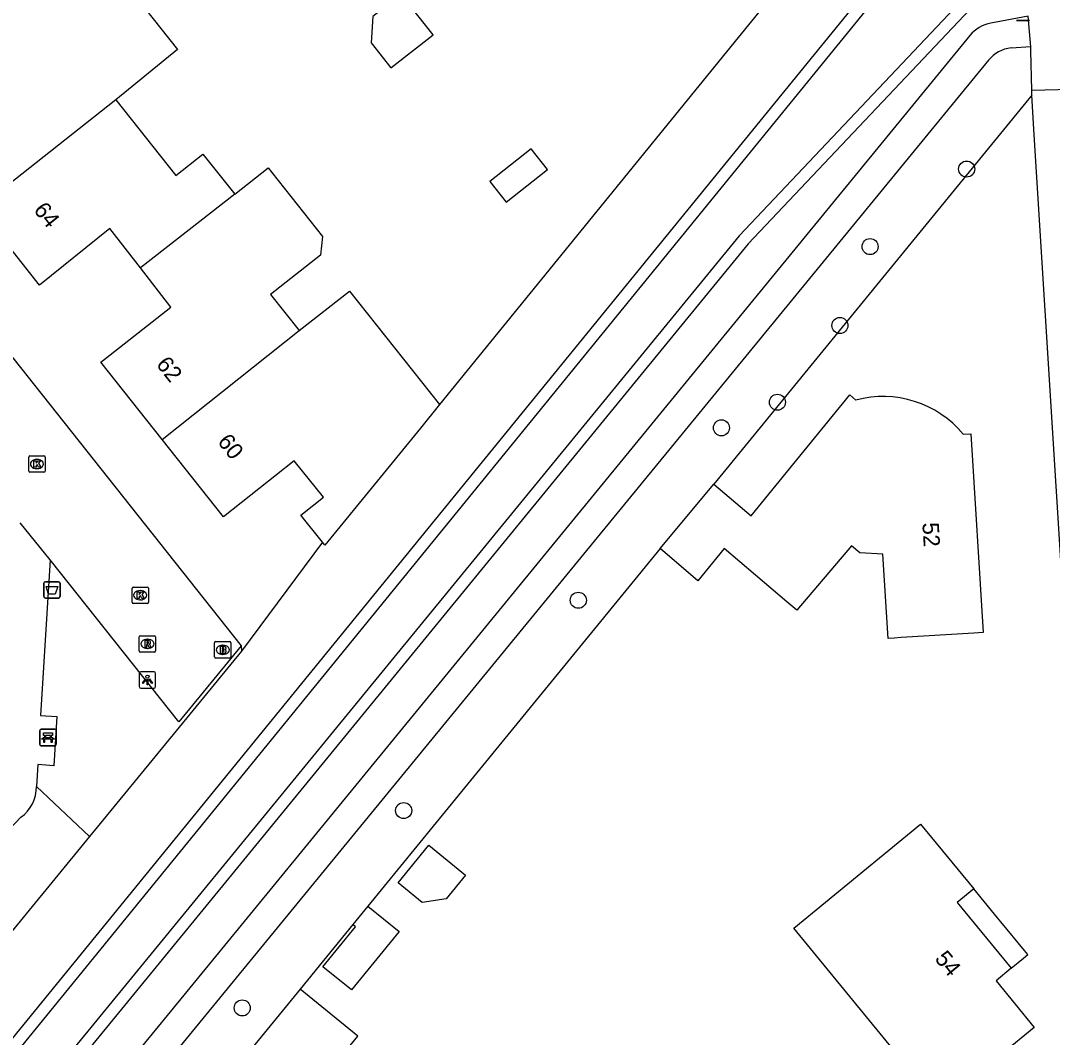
# Model space of a CAD drawing. Extents: x 157321 to 158827, y 386650 to 388532.
# Drawn here: x 157853.2 to 157916.1, y 387367.2 to 387429.1 of the extents above; entities that cross this region are included whole.
import ezdxf

# ---------------------------------------------------------------- set-up
doc = ezdxf.new("R2010")
doc.units = 0
for name, color, linetype in [('IMGEO_Afvalbak', 7, 'Continuous'), ('IMGEO_Bank', 7, 'Continuous'), ('IMGEO_Boom', 7, 'Continuous'), ('IMGEO_Brandkraan', 7, 'Continuous'), ('IMGEO_Groenvoorziening', 7, 'Continuous'), ('IMGEO_Kolk', 7, 'Continuous'), ('IMGEO_Lichtpunt', 7, 'Continuous'), ('IMGEO_Pand', 7, 'Continuous'), ('IMGEO_Pand_nummerreeks', 7, 'Continuous'), ('IMGEO_Pand_overbouw', 7, 'Continuous'), ('IMGEO_Rijbaan_lokaal_open', 7, 'Continuous'), ('IMGEO_Rioolput', 7, 'Continuous'), ('IMGEO_Verkeersbordpaal', 7, 'Continuous'), ('IMGEO_Voetpad_halfverhard', 7, 'Continuous'), ('IMGEO_Voetpad_open', 7, 'Continuous'), ('IMGEO_Waterloop', 7, 'Continuous')]:
    doc.layers.add(name, color=color, linetype=linetype)

msp = doc.modelspace()

# ---------------------------------------------------------------- linework, layer by layer
at = {"layer": 'IMGEO_Afvalbak'}
for p, q in [((157854.572, 387394.048), (157854.572, 387394.848)), ((157854.572, 387394.848), (157854.572, 387394.048)), ((157854.672, 387394.948), (157855.462, 387394.948)), ((157855.462, 387394.948), (157854.672, 387394.948)), ((157855.562, 387394.848), (157855.562, 387394.048)), ((157855.562, 387394.048), (157855.562, 387394.848)), ((157855.462, 387393.948), (157854.672, 387393.948)), ((157854.672, 387393.948), (157855.462, 387393.948))]:
    msp.add_line(p, q, dxfattribs=at)
msp.add_lwpolyline([(157854.715, 387394.662), (157855.419, 387394.662), (157855.27, 387394.192), (157854.864, 387394.192), (157854.715, 387394.662)], dxfattribs=at)
for centre, start, end in [((157854.672, 387394.848), 90, 180), ((157854.672, 387394.848), 90, 180), ((157855.462, 387394.848), 0, 90), ((157855.462, 387394.848), 360, 90), ((157854.672, 387394.048), 180, 270), ((157854.672, 387394.048), 180, 270), ((157855.462, 387394.048), 270, 0), ((157855.462, 387394.048), 270, 0)]:
    msp.add_arc(centre, 0.1, start, end, dxfattribs=at)
at = {"layer": 'IMGEO_Bank'}
for p, q in [((157854.326, 387385.027), (157854.326, 387385.868)), ((157854.326, 387385.868), (157854.326, 387385.027)), ((157854.401, 387385.952), (157855.242, 387385.952)), ((157855.242, 387385.952), (157854.401, 387385.952)), ((157855.326, 387385.877), (157855.326, 387385.036)), ((157855.326, 387385.036), (157855.326, 387385.877)), ((157855.023, 387385.35), (157854.63, 387385.35)), ((157854.635, 387385.458), (157854.635, 387385.564)), ((157854.679, 387385.564), (157854.679, 387385.458)), ((157854.967, 387385.57), (157854.685, 387385.57)), ((157854.685, 387385.452), (157854.967, 387385.452)), ((157854.973, 387385.458), (157854.973, 387385.564)), ((157855.017, 387385.564), (157855.017, 387385.458)), ((157855.251, 387384.952), (157854.41, 387384.952)), ((157854.41, 387384.952), (157855.251, 387384.952))]:
    msp.add_line(p, q, dxfattribs=at)
for points in [[(157854.573, 387385.35), (157854.431, 387385.35), (157854.543, 387385.452), (157854.629, 387385.452)], [(157854.629, 387385.57), (157854.543, 387385.57), (157854.543, 387385.731), (157855.106, 387385.731), (157855.106, 387385.57), (157855.023, 387385.57)], [(157854.623, 387385.343), (157854.623, 387385.136), (157854.58, 387385.136), (157854.58, 387385.343)], [(157855.023, 387385.452), (157855.106, 387385.452), (157855.218, 387385.35), (157855.079, 387385.35)], [(157855.073, 387385.343), (157855.073, 387385.136), (157855.029, 387385.136), (157855.029, 387385.343)]]:
    msp.add_lwpolyline(points, dxfattribs=at)
for centre, radius, start, end in [((157854.404, 387385.874), 0.0779, 92.4484, 184.28452), ((157854.404, 387385.874), 0.0779, 92.4484, 184.28452), ((157855.248, 387385.874), 0.0779, 2.4484, 94.28452), ((157855.248, 387385.874), 0.0779, 2.4484, 94.28452), ((157854.573, 387385.343), 0.00671, 2.89567, 87.10433), ((157854.63, 387385.343), 0.00671, 92.89567, 177.10433), ((157854.628, 387385.563), 0.00671, 2.89567, 87.10433), ((157854.628, 387385.459), 0.00671, 272.89567, 357.10433), ((157854.685, 387385.563), 0.00671, 92.89567, 177.10433), ((157854.685, 387385.459), 0.00671, 182.89567, 267.10433), ((157854.967, 387385.563), 0.00671, 2.89567, 87.10433), ((157854.967, 387385.459), 0.00671, 272.89567, 357.10433), ((157855.024, 387385.563), 0.00671, 92.89567, 177.10433), ((157855.024, 387385.459), 0.00671, 182.89567, 267.10433), ((157855.022, 387385.343), 0.00671, 2.89567, 87.10433), ((157855.079, 387385.343), 0.00671, 92.89567, 177.10433), ((157854.404, 387385.03), 0.0779, 182.4484, 274.28452), ((157854.404, 387385.03), 0.0779, 182.4484, 274.28452), ((157855.248, 387385.03), 0.0779, 272.4484, 4.28452), ((157855.248, 387385.03), 0.0779, 272.4484, 4.28452)]:
    msp.add_arc(centre, radius, start, end, dxfattribs=at)
at = {"layer": 'IMGEO_Boom'}
for centre in [(157910.831, 387420.102), (157904.942, 387415.372), (157903.103, 387410.566), (157899.293, 387405.886), (157895.879, 387404.326), (157887.156, 387393.814), (157876.509, 387380.997), (157866.668, 387368.963)]:
    msp.add_circle(centre, 0.489, dxfattribs=at)
at = {"layer": 'IMGEO_Brandkraan'}
for p, q in [((157864.98, 387390.369), (157864.98, 387391.221)), ((157865.055, 387391.295), (157865.907, 387391.295)), ((157865.468, 387391.075), (157865.493, 387391.075)), ((157865.981, 387391.221), (157865.981, 387390.369)), ((157865.907, 387390.295), (157865.055, 387390.295)), ((157865.491, 387390.515), (157865.466, 387390.515))]:
    msp.add_line(p, q, dxfattribs=at)
for points in [[(157864.98, 387390.369), (157864.98, 387391.221)], [(157865.055, 387391.295), (157865.907, 387391.295)], [(157865.328, 387390.995), (157865.328, 387390.595), (157865.541, 387390.595)], [(157865.559, 387390.995), (157865.328, 387390.995)], [(157865.507, 387390.914), (157865.453, 387390.914), (157865.453, 387390.838)], [(157865.453, 387390.838), (157865.506, 387390.838)], [(157865.981, 387391.221), (157865.981, 387390.369)], [(157865.907, 387390.295), (157865.055, 387390.295)], [(157865.515, 387390.762), (157865.453, 387390.762), (157865.453, 387390.681)], [(157865.453, 387390.681), (157865.515, 387390.681)]]:
    msp.add_lwpolyline(points, dxfattribs=at)
for centre, radius, start, end in [((157865.057, 387391.219), 0.0765, 91.55205, 178.44795), ((157865.057, 387391.219), 0.0765, 91.55205, 178.44795), ((157865.508, 387390.876), 0.0379, 267.82845, 90.93552), ((157865.563, 387390.85), 0.145, 59.4692, 91.53667), ((157865.588, 387390.897), 0.0922, 285.51372, 58.15012), ((157865.593, 387390.705), 0.105, 301.31148, 78.98903), ((157865.905, 387391.219), 0.0765, 1.55205, 88.44795), ((157865.905, 387391.219), 0.0765, 1.55205, 88.44795), ((157865.057, 387390.371), 0.0765, 181.55205, 268.44795), ((157865.057, 387390.371), 0.0765, 181.55205, 268.44795), ((157865.516, 387390.721), 0.0404, 269.87594, 90.50774), ((157865.547, 387390.846), 0.251, 268.66757, 293.53466), ((157865.905, 387390.371), 0.0765, 271.55205, 358.44795), ((157865.905, 387390.371), 0.0765, 271.55205, 358.44795)]:
    msp.add_arc(centre, radius, start, end, dxfattribs=at)
for centre, major_axis, ratio, start_param, end_param in [((157865.467, 387390.795), (-0.387, 0.002), 0.722429, 4.712389, 7.853982), ((157865.492, 387390.795), (-0.39, 0.002), 0.717154, 1.570796, 4.712389)]:
    msp.add_ellipse(centre, major_axis=major_axis, ratio=ratio, start_param=start_param, end_param=end_param, dxfattribs=at)
at = {"layer": 'IMGEO_Groenvoorziening'}
for points in [[(157909.869, 387444.031), (157896.909, 387428.114), (157878.694, 387405.744)], [(157796.24, 387298.432), (157798.944, 387300.717), (157806.914, 387310.298), (157819.12, 387325.881), (157828.004, 387336.888), (157908.816, 387436.002)], [(157912.806, 387431.732), (157897.513, 387415.546), (157802.346, 387299.362), (157799.92, 387296.93), (157798.446, 387295.811), (157795.385, 387293.489), (157794.925, 387294.062)], [(157914.807, 387424.608), (157895.409, 387400.902)], [(157871.553, 387397.366), (157866.632, 387390.707)], [(157892.148, 387396.967), (157878.3, 387380.04), (157874.322, 387375.168)], [(157866.597, 387391.046), (157866.632, 387390.707)], [(157866.632, 387390.707), (157857.36, 387379.415)], [(157857.36, 387379.415), (157854.121, 387382.466)], [(157857.36, 387379.415), (157849.436, 387369.766)], [(157873.411, 387374.053), (157870.193, 387370.112)]]:
    msp.add_lwpolyline(points, dxfattribs=at)
at = {"layer": 'IMGEO_Kolk'}
for p, q in [((157853.652, 387401.693), (157853.652, 387402.545)), ((157853.727, 387402.619), (157854.579, 387402.619)), ((157854.14, 387402.399), (157854.165, 387402.399)), ((157854.653, 387402.545), (157854.653, 387401.693)), ((157854.579, 387401.619), (157853.727, 387401.619)), ((157854.163, 387401.839), (157854.138, 387401.839)), ((157860.024, 387394.622), (157860.876, 387394.622)), ((157859.949, 387393.696), (157859.949, 387394.548)), ((157860.437, 387394.402), (157860.462, 387394.402)), ((157860.95, 387394.548), (157860.95, 387393.696)), ((157860.876, 387393.622), (157860.024, 387393.622)), ((157860.46, 387393.842), (157860.435, 387393.842))]:
    msp.add_line(p, q, dxfattribs=at)
for points in [[(157853.652, 387401.693), (157853.652, 387402.545)], [(157853.727, 387402.619), (157854.579, 387402.619)], [(157853.973, 387402.319), (157854.096, 387402.319), (157854.096, 387402.168), (157854.226, 387402.319), (157854.39, 387402.319), (157854.244, 387402.168), (157854.397, 387401.919), (157854.245, 387401.919), (157854.16, 387402.083), (157854.096, 387402.016), (157854.096, 387401.919), (157853.973, 387401.919), (157853.973, 387402.319)], [(157854.653, 387402.545), (157854.653, 387401.693)], [(157854.579, 387401.619), (157853.727, 387401.619)], [(157860.024, 387394.622), (157860.876, 387394.622)], [(157859.949, 387393.696), (157859.949, 387394.548)], [(157860.27, 387394.322), (157860.393, 387394.322), (157860.393, 387394.171), (157860.523, 387394.322), (157860.687, 387394.322), (157860.541, 387394.171), (157860.694, 387393.922), (157860.542, 387393.922), (157860.457, 387394.086), (157860.393, 387394.019), (157860.393, 387393.922), (157860.27, 387393.922), (157860.27, 387394.322)], [(157860.95, 387394.548), (157860.95, 387393.696)], [(157860.876, 387393.622), (157860.024, 387393.622)]]:
    msp.add_lwpolyline(points, dxfattribs=at)
for centre, start, end in [((157853.729, 387402.543), 91.55205, 178.44795), ((157853.729, 387402.543), 91.55205, 178.44795), ((157854.577, 387402.543), 1.55205, 88.44795), ((157854.577, 387402.543), 1.55205, 88.44795), ((157853.729, 387401.695), 181.55205, 268.44795), ((157853.729, 387401.695), 181.55205, 268.44795), ((157854.577, 387401.695), 271.55205, 358.44795), ((157854.577, 387401.695), 271.55205, 358.44795), ((157860.026, 387394.546), 91.55205, 178.44795), ((157860.026, 387394.546), 91.55205, 178.44795), ((157860.874, 387394.546), 1.55205, 88.44795), ((157860.874, 387394.546), 1.55205, 88.44795), ((157860.026, 387393.698), 181.55205, 268.44795), ((157860.026, 387393.698), 181.55205, 268.44795), ((157860.874, 387393.698), 271.55205, 358.44795), ((157860.874, 387393.698), 271.55205, 358.44795)]:
    msp.add_arc(centre, 0.0765, start, end, dxfattribs=at)
for centre, major_axis, ratio, start_param, end_param in [((157854.139, 387402.119), (-0.387, 0.002), 0.722429, 4.712389, 7.853982), ((157854.164, 387402.119), (-0.39, 0.002), 0.717154, 1.570796, 4.712389), ((157860.436, 387394.122), (-0.387, 0.002), 0.722429, 4.712389, 7.853982), ((157860.461, 387394.122), (-0.39, 0.002), 0.717154, 1.570796, 4.712389)]:
    msp.add_ellipse(centre, major_axis=major_axis, ratio=ratio, start_param=start_param, end_param=end_param, dxfattribs=at)
at = {"layer": 'IMGEO_Lichtpunt'}
for p, q in [((157860.391, 387389.361), (157860.391, 387388.554)), ((157860.391, 387389.361), (157860.391, 387388.554)), ((157861.293, 387389.456), (157860.485, 387389.456)), ((157861.293, 387389.456), (157860.485, 387389.456)), ((157861.387, 387388.554), (157861.387, 387389.361)), ((157861.387, 387388.554), (157861.387, 387389.361)), ((157860.485, 387388.46), (157861.293, 387388.46)), ((157860.485, 387388.46), (157861.293, 387388.46))]:
    msp.add_line(p, q, dxfattribs=at)
for points in [[(157860.765, 387389.025), (157860.804, 387388.997), (157860.616, 387388.735), (157860.578, 387388.762), (157860.765, 387389.025)], [(157860.867, 387388.977), (157860.914, 387388.977), (157860.914, 387388.655), (157860.867, 387388.655), (157860.867, 387388.977)], [(157860.977, 387388.997), (157861.015, 387389.024), (157861.202, 387388.762), (157861.163, 387388.734), (157860.977, 387388.997)]]:
    msp.add_lwpolyline(points, dxfattribs=at)
msp.add_circle((157860.89, 387389.159), 0.0994, dxfattribs=at)
for centre, start, end in [((157860.485, 387389.361), 90, 180), ((157860.485, 387389.361), 90, 180), ((157861.293, 387389.361), 0, 90), ((157861.293, 387389.361), 0, 90), ((157860.485, 387388.554), 180, 270), ((157860.485, 387388.554), 180, 270), ((157861.293, 387388.554), 270, 0), ((157861.293, 387388.554), 270, 360)]:
    msp.add_arc(centre, 0.0946, start, end, dxfattribs=at)
at = {"layer": 'IMGEO_Pand'}
for points in [[(157854.979, 387432.676), (157857.587, 387434.787), (157859.641, 387432.18), (157859.211, 387431.841), (157862.72, 387427.386), (157858.965, 387424.329)], [(157874.622, 387429.406), (157874.522, 387427.792), (157875.718, 387426.262), (157878.3, 387428.279), (157876.359, 387430.763), (157874.622, 387429.406)], [(157858.965, 387424.329), (157850.582, 387417.726)], [(157858.965, 387424.329), (157862.629, 387419.704), (157864.273, 387421.007), (157866.209, 387418.564)], [(157885.277, 387420.067), (157884.28, 387421.327), (157881.769, 387419.341), (157882.767, 387418.081), (157885.277, 387420.067)], [(157866.209, 387418.564), (157868.245, 387420.177), (157868.465, 387419.9), (157871.569, 387415.98), (157871.439, 387414.856), (157868.401, 387412.45), (157870.14, 387410.255)], [(157866.209, 387418.564), (157860.457, 387414.083)], [(157860.457, 387414.083), (157858.595, 387416.474), (157854.309, 387413.027), (157850.582, 387417.726)], [(157861.785, 387403.612), (157858.05, 387408.32), (157862.32, 387411.691), (157860.457, 387414.083)], [(157870.14, 387410.255), (157873.211, 387412.665), (157878.694, 387405.744)], [(157861.785, 387403.612), (157870.14, 387410.255)], [(157895.409, 387400.902), (157897.685, 387398.966), (157903.712, 387406.337), (157904.076, 387406.018)], [(157878.694, 387405.744), (157877.526, 387404.309), (157871.71, 387397.168), (157871.553, 387397.366)], [(157871.553, 387397.366), (157870.249, 387399.009), (157871.612, 387400.091), (157869.841, 387402.323), (157865.524, 387398.899), (157861.785, 387403.612)], [(157910.618, 387403.936), (157911.076, 387403.955), (157911.829, 387391.851), (157911.275, 387391.817), (157906.839, 387391.541), (157906.413, 387391.515), (157906.041, 387391.492), (157905.724, 387396.634), (157904.325, 387396.704), (157903.814, 387397.139), (157900.468, 387393.209), (157899.859, 387393.728), (157896.051, 387396.968), (157894.449, 387395.009), (157892.148, 387396.967)], [(157892.148, 387396.967), (157895.409, 387400.902)], [(157908.018, 387380.17), (157911.261, 387376.221), (157910.25, 387375.391), (157913.545, 387371.38), (157912.624, 387370.614), (157914.941, 387367.762), (157909.146, 387363.013), (157900.288, 387373.822), (157908.018, 387380.17)], [(157877.634, 387375.4), (157876.167, 387376.596), (157878.039, 387378.891), (157880.283, 387377.061), (157879.107, 387375.619), (157877.634, 387375.4)], [(157874.322, 387375.168), (157876.225, 387373.616), (157873.324, 387370.06), (157871.588, 387371.475), (157873.579, 387373.916), (157873.411, 387374.053)], [(157874.322, 387375.168), (157873.411, 387374.053)], [(157870.193, 387370.112), (157862.426, 387360.591)], [(157862.426, 387360.591), (157864.744, 387358.7), (157867.463, 387356.482), (157866.481, 387355.278), (157869.902, 387352.485), (157870.881, 387353.644), (157872.945, 387351.965), (157874.997, 387350.296), (157876.892, 387348.754), (157883.19, 387356.49), (157872.232, 387365.429), (157873.711, 387367.242), (157870.193, 387370.112)]]:
    msp.add_lwpolyline(points, dxfattribs=at)
msp.add_arc((157905.733, 387399.904), 6.334, 39.53195, 105.16057, dxfattribs=at)
at = {"layer": 'IMGEO_Pand_overbouw'}
msp.add_lwpolyline([(157913.545, 387371.38), (157914.298, 387372.006), (157914.551, 387372.216), (157914.348, 387372.464), (157912.911, 387374.212), (157912.702, 387374.467), (157911.261, 387376.221), (157910.25, 387375.391)], close=True, dxfattribs=at)
at = {"layer": 'IMGEO_Rijbaan_lokaal_open'}
for points in [[(157846.356, 387416.537), (157866.597, 387391.046)], [(157854.949, 387396.271), (157853.14, 387398.544)], [(157866.597, 387391.046), (157862.808, 387386.396), (157854.949, 387396.271)]]:
    msp.add_lwpolyline(points, dxfattribs=at)
at = {"layer": 'IMGEO_Rioolput'}
for p, q in [((157860.388, 387390.73), (157860.388, 387391.582)), ((157860.463, 387391.656), (157861.315, 387391.656)), ((157860.876, 387391.436), (157860.901, 387391.436)), ((157861.389, 387391.582), (157861.389, 387390.73)), ((157860.899, 387390.876), (157860.874, 387390.876)), ((157861.315, 387390.656), (157860.463, 387390.656))]:
    msp.add_line(p, q, dxfattribs=at)
for points in [[(157860.388, 387390.73), (157860.388, 387391.582)], [(157860.463, 387391.656), (157861.315, 387391.656)], [(157861.389, 387391.582), (157861.389, 387390.73)], [(157860.977, 387391.354), (157860.725, 387391.356), (157860.725, 387390.956)], [(157860.725, 387390.956), (157860.849, 387390.956), (157860.849, 387391.118), (157860.86, 387391.118)], [(157860.903, 387391.275), (157860.849, 387391.275), (157860.849, 387391.194)], [(157860.849, 387391.194), (157860.901, 387391.194)], [(157860.907, 387391.089), (157860.978, 387390.956), (157861.118, 387390.956), (157861.053, 387391.082)], [(157861.315, 387390.656), (157860.463, 387390.656)]]:
    msp.add_lwpolyline(points, dxfattribs=at)
for centre, radius, start, end in [((157860.465, 387391.58), 0.0765, 91.55205, 178.44795), ((157860.465, 387391.58), 0.0765, 91.55205, 178.44795), ((157861.313, 387391.58), 0.0765, 1.55205, 88.44795), ((157861.313, 387391.58), 0.0765, 1.55205, 88.44795), ((157860.859, 387391.065), 0.0533, 26.02933, 88.69889), ((157860.885, 387391.383), 0.19, 274.7715, 282.96867), ((157860.909, 387391.179), 0.0964, 77.00612, 93.18647), ((157860.923, 387391.236), 0.0378, 276.66336, 79.67722), ((157860.976, 387391.244), 0.109, 350.36119, 89.41601), ((157860.974, 387391.244), 0.112, 277.58423, 350.98172), ((157860.958, 387391.029), 0.108, 29.51342, 73.79051), ((157860.465, 387390.732), 0.0765, 181.55205, 268.44795), ((157860.465, 387390.732), 0.0765, 181.55205, 268.44795), ((157861.313, 387390.732), 0.0765, 271.55205, 358.44795), ((157861.313, 387390.732), 0.0765, 271.55205, 358.44795)]:
    msp.add_arc(centre, radius, start, end, dxfattribs=at)
for centre, major_axis, ratio, start_param, end_param in [((157860.875, 387391.156), (-0.387, 0.002), 0.722429, 4.712389, 7.853982), ((157860.9, 387391.156), (-0.39, 0.002), 0.717154, 1.570796, 4.712389)]:
    msp.add_ellipse(centre, major_axis=major_axis, ratio=ratio, start_param=start_param, end_param=end_param, dxfattribs=at)
at = {"layer": 'IMGEO_Verkeersbordpaal'}
for p, q in [((157914.653, 387429.148), (157913.863, 387429.148)), ((157913.863, 387429.148), (157914.653, 387429.148))]:
    msp.add_line(p, q, dxfattribs=at)
at = {"layer": 'IMGEO_Voetpad_halfverhard'}
for points in [[(157914.59, 387429.411), (157912.313, 387429.003)], [(157911.025, 387428.24), (157854.915, 387359.754), (157800.631, 387293.293), (157798.183, 387291.485)], [(157914.737, 387427.56), (157913.542, 387427.48)], [(157912.17, 387426.729), (157856.037, 387358.279)], [(157854.949, 387396.271), (157854.368, 387386.789), (157855.36, 387386.724), (157855.192, 387383.727), (157854.205, 387383.798), (157854.121, 387382.466)], [(157853.177, 387380.588), (157849.738, 387376.976)]]:
    msp.add_lwpolyline(points, dxfattribs=at)
for centre, radius, start, end in [((157912.7, 387426.881), 2.157, 100.33842, 140.94585), ((157913.734, 387425.501), 1.989, 95.53951, 141.85098), ((157851.849, 387382.432), 2.273, 305.76886, 0.85722)]:
    msp.add_arc(centre, radius, start, end, dxfattribs=at)
at = {"layer": 'IMGEO_Voetpad_open'}
for points in [[(157914.737, 387427.56), (157914.59, 387429.411)], [(157914.8, 387424.913), (157914.749, 387427.316), (157914.737, 387427.56)], [(157914.8, 387424.913), (157917.209, 387424.965)], [(157914.807, 387424.608), (157914.8, 387424.913)], [(157917.256, 387385.819), (157916.95, 387390.07), (157914.938, 387422.183), (157914.807, 387424.608)]]:
    msp.add_lwpolyline(points, dxfattribs=at)
at = {"layer": 'IMGEO_Waterloop'}
msp.add_lwpolyline([(157912.211, 387432.156), (157896.962, 387416.031), (157801.801, 387299.855), (157799.436, 387297.484), (157798.002, 387296.396), (157795.509, 387294.505), (157795.269, 387294.803), (157794.381, 387295.901), (157796.72, 387297.877), (157799.467, 387300.198), (157807.485, 387309.837), (157819.694, 387325.424), (157828.574, 387336.426), (157909.295, 387435.428)], dxfattribs=at)

# ---------------------------------------------------------------- texts
at = {"layer": 'IMGEO_Pand_nummerreeks'}
for s, rotation, p in [('64', 308.42244, (157853.908, 387417.588)), ('62', 308.42616, (157861.377, 387408.181)), ('60', 308.42616, (157865.118, 387403.466)), ('52', 273.55786, (157908.127, 387398.527)), ('54', 309.40279, (157908.839, 387371.942))]:
    msp.add_text(s, height=1, rotation=rotation, dxfattribs=at).set_placement(p)

doc.saveas('drawing.dxf')
